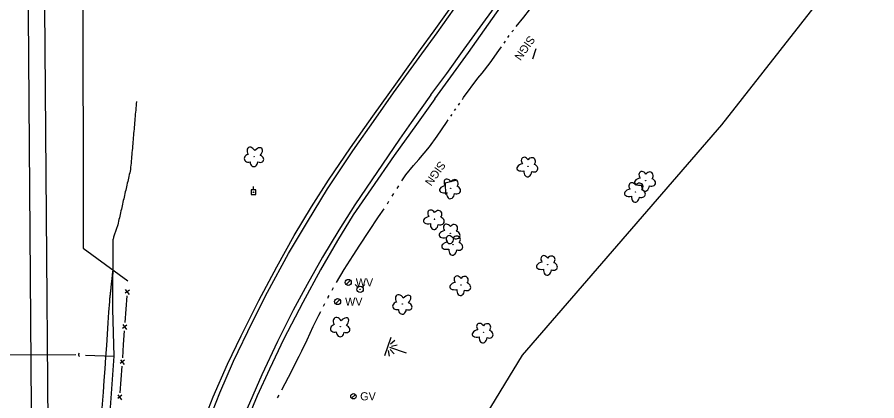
# Model space of a CAD drawing. Extents: x 589250 to 1188077, y 162953 to 363065.
# Drawn here: x 594081 to 594719, y 182435 to 182720 of the extents above; entities that cross this region are included whole.
import ezdxf

# ---------------------------------------------------------------- set-up
doc = ezdxf.new("R2010")
doc.units = 0
for name, color, linetype in [('E_DRN', 7, 'Continuous'), ('E_DRN_SS_UG', 7, 'Continuous'), ('E_FEN', 7, 'Continuous'), ('E_FEN_P', 7, 'Continuous'), ('E_LAND_Vegetation', 7, 'Continuous'), ('E_MAP_Limits', 7, 'Continuous'), ('E_RDWY', 7, 'Continuous'), ('E_RDWY_Gravel', 7, 'Continuous'), ('E_RDWY_PavtEdge', 7, 'Continuous'), ('E_SGN', 7, 'Continuous'), ('E_SGN_Text', 7, 'Continuous'), ('E_UTL_EPowerPole', 7, 'Continuous'), ('E_UTL_G', 7, 'Continuous'), ('E_UTL_W', 7, 'Continuous'), ('E_UTL_WHydrant', 7, 'Continuous'), ('E_WTR_FlowLine', 7, 'Continuous'), ('E_WTR_Wetland', 7, 'Continuous')]:
    doc.layers.add(name, color=color, linetype=linetype)

# ---------------------------------------------------------------- blocks, each defined once
blk = doc.blocks.new('POINT_DISPLAY')
blk.add_line((0, 0), (0, 0))

msp = doc.modelspace()

# ---------------------------------------------------------------- linework, layer by layer
at = {"layer": 'E_DRN'}
msp.add_arc((594127.68, 182469.12), 1.49, 131.63551, 237.89572, dxfattribs=at)
at = {"layer": 'E_DRN_SS_UG'}
msp.add_line((594030.08, 182469.06), (594124.23, 182469.23), dxfattribs=at)
at = {"layer": 'E_FEN'}
msp.add_lwpolyline([(594179.07, 184466.06), (594158.77, 184332.69), (594144.87, 184200.42), (594138.31, 183991.8), (594131.21, 183705.3), (594129.24, 182970.46), (594129.66, 182548.32), (594162.87, 182523.97)], dxfattribs=at)
at = {"layer": 'E_FEN_P'}
for p, q in [((594164.02, 182517.19), (594160.88, 182514.79)), ((594161.01, 182517.56), (594163.78, 182513.88)), ((594162.08, 182512.83), (594161.37, 182502.88)), ((594161.37, 182502.88), (594160.66, 182492.94)), ((594162.17, 182491.13), (594159.03, 182488.73)), ((594159.16, 182491.5), (594161.93, 182487.82)), ((594160.23, 182486.78), (594159.52, 182476.83)), ((594159.52, 182476.83), (594158.81, 182466.88)), ((594160.32, 182465.07), (594157.18, 182462.68)), ((594157.31, 182465.45), (594160.08, 182461.77)), ((594158.38, 182460.72), (594157.67, 182450.77)), ((594157.67, 182450.77), (594156.96, 182440.82)), ((594158.47, 182439.02), (594155.33, 182436.62)), ((594155.46, 182439.39), (594158.23, 182435.71))]:
    msp.add_line(p, q, dxfattribs=at)
at = {"layer": 'E_LAND_Vegetation'}
for centre in [(594256.55, 182616.27), (594459.94, 182608.93), (594547.3, 182598.34), (594402.59, 182592.68), (594539.81, 182590.06), (594390.5, 182569.75), (594402.18, 182559.34), (594404.22, 182550.81), (594474.48, 182535.94), (594410.1, 182520.84), (594366.67, 182506.71), (594320.55, 182489.95), (594426.76, 182485.66)]:
    msp.add_circle(centre, 0.128, dxfattribs=at)
for centre, major_axis, ratio in [((594254.61, 182619.22), (2.08, -3.67), 0.691916), ((594259.12, 182618.9), (-3.18, -3.53), 0.560249), ((594252.83, 182615.06), (3.48, 0.98), 0.782863), ((594260.23, 182614.68), (-3.41, 1.23), 0.716896), ((594457.87, 182612.37), (2.05, -2.99), 0.716896), ((594462.32, 182612.12), (-2.07, -2.77), 0.832022), ((594256.47, 182612.29), (0.06, 3.45), 0.832022), ((594456.31, 182608.3), (4.65, 1.01), 0.560249), ((594463.66, 182607.74), (-3.4, 1.24), 0.782863), ((594459.78, 182605.4), (0.46, 4.2), 0.691916), ((594545.24, 182601.78), (2.05, -2.99), 0.716896), ((594549.69, 182601.53), (-2.07, -2.77), 0.832022), ((594400.53, 182596.12), (2.05, -2.99), 0.716896), ((594404.98, 182595.87), (-2.07, -2.77), 0.832022), ((594537.75, 182593.5), (2.05, -2.99), 0.716896), ((594543.68, 182597.72), (4.65, 1.01), 0.560249), ((594542.2, 182593.25), (-2.07, -2.77), 0.832022), ((594551.02, 182597.16), (-3.4, 1.24), 0.782863), ((594398.97, 182592.05), (4.65, 1.01), 0.560249), ((594406.31, 182591.49), (-3.4, 1.24), 0.782863), ((594536.19, 182589.43), (4.65, 1.01), 0.560249), ((594543.53, 182588.87), (-3.4, 1.24), 0.782863), ((594547.15, 182594.82), (0.46, 4.2), 0.691916), ((594402.44, 182589.15), (0.46, 4.2), 0.691916), ((594539.66, 182586.53), (0.46, 4.2), 0.691916), ((594386.88, 182569.12), (4.65, 1.01), 0.560249), ((594388.44, 182573.19), (2.05, -2.99), 0.716896), ((594392.89, 182572.94), (-2.07, -2.77), 0.832022), ((594394.22, 182568.56), (-3.4, 1.24), 0.782863), ((594390.35, 182566.22), (0.46, 4.2), 0.691916), ((594400.12, 182562.78), (2.05, -2.99), 0.716896), ((594404.57, 182562.53), (-2.07, -2.77), 0.832022), ((594398.56, 182558.71), (4.65, 1.01), 0.560249), ((594405.91, 182558.15), (-3.4, 1.24), 0.782863), ((594400.6, 182550.18), (4.65, 1.01), 0.560249), ((594402.03, 182555.81), (0.46, 4.2), 0.691916), ((594402.16, 182554.25), (2.05, -2.99), 0.716896), ((594406.61, 182554), (-2.07, -2.77), 0.832022), ((594407.94, 182549.62), (-3.4, 1.24), 0.782863), ((594404.07, 182547.28), (0.46, 4.2), 0.691916), ((594472.42, 182539.38), (2.05, -2.99), 0.716896), ((594476.87, 182539.13), (-2.07, -2.77), 0.832022), ((594470.86, 182535.31), (4.65, 1.01), 0.560249), ((594478.2, 182534.75), (-3.4, 1.24), 0.782863), ((594408.04, 182524.28), (2.05, -2.99), 0.716896), ((594412.49, 182524.03), (-2.07, -2.77), 0.832022), ((594474.33, 182532.41), (0.46, 4.2), 0.691916), ((594406.48, 182520.21), (4.65, 1.01), 0.560249), ((594413.82, 182519.65), (-3.4, 1.24), 0.782863), ((594364.73, 182509.66), (2.08, -3.67), 0.691916), ((594369.25, 182509.34), (-3.18, -3.53), 0.560249), ((594409.95, 182517.31), (0.46, 4.2), 0.691916), ((594362.96, 182505.5), (3.48, 0.98), 0.782863), ((594370.35, 182505.12), (-3.41, 1.23), 0.716896), ((594366.6, 182502.72), (0.06, 3.45), 0.832022), ((594318.61, 182492.9), (2.08, -3.67), 0.691916), ((594323.12, 182492.58), (-3.18, -3.53), 0.560249), ((594316.83, 182488.74), (3.48, 0.98), 0.782863), ((594324.23, 182488.36), (-3.41, 1.23), 0.716896), ((594424.7, 182489.1), (2.05, -2.99), 0.716896), ((594429.15, 182488.85), (-2.07, -2.77), 0.832022), ((594320.47, 182485.97), (0.06, 3.45), 0.832022), ((594423.14, 182485.03), (4.65, 1.01), 0.560249), ((594426.61, 182482.13), (0.46, 4.2), 0.691916), ((594430.48, 182484.47), (-3.4, 1.24), 0.782863)]:
    msp.add_ellipse(centre, major_axis=major_axis, ratio=ratio, start_param=1.570796, end_param=4.712389, dxfattribs=at)
at = {"layer": 'E_MAP_Limits'}
for p, q in [((594718.81, 182787.39), (594603.56, 182639.73)), ((594603.56, 182639.73), (594455.56, 182468.74)), ((594455.56, 182468.74), (594390.86, 182362.82))]:
    msp.add_line(p, q, dxfattribs=at)
at = {"layer": 'E_RDWY'}
for p, q in [((594426.3, 182714.97), (594439.68, 182733.65)), ((594392.37, 182708.15), (594405.19, 182725.96)), ((594412.52, 182695.93), (594426.3, 182714.97)), ((594379.13, 182689.89), (594392.37, 182708.15)), ((594399.59, 182677.94), (594412.52, 182695.93)), ((594360.13, 182663.44), (594379.13, 182689.89)), ((594387.86, 182661.99), (594399.59, 182677.94)), ((594346.92, 182644.87), (594360.13, 182663.44)), ((594387.86, 182661.99), (594373.26, 182641.43)), ((594329.93, 182620.43), (594346.92, 182644.87)), ((594373.26, 182641.43), (594364.61, 182629.04)), ((594364.61, 182629.04), (594331.42, 182580.48)), ((594311.1, 182592.19), (594329.93, 182620.43)), ((594296.11, 182567.88), (594311.1, 182592.19)), ((594331.42, 182580.48), (594319.48, 182561.56)), ((594282.25, 182544.26), (594296.11, 182567.88)), ((594319.48, 182561.56), (594307.36, 182541.45)), ((594266.66, 182515.52), (594282.25, 182544.26)), ((594307.36, 182541.45), (594296.03, 182521.39)), ((594296.03, 182521.39), (594285.63, 182502.16)), ((594255.49, 182493.51), (594266.66, 182515.52)), ((594285.63, 182502.16), (594274.02, 182479.08)), ((594241.41, 182464.24), (594255.49, 182493.51)), ((594274.02, 182479.08), (594262.32, 182454.18)), ((594231.06, 182440.78), (594241.41, 182464.24)), ((594262.32, 182454.18), (594251.46, 182429.1)), ((594218.52, 182409), (594231.06, 182440.78))]:
    msp.add_line(p, q, dxfattribs=at)
at = {"layer": 'E_RDWY_Gravel'}
for p, q in [((594427.67, 182710.29), (594442.5, 182731.3)), ((594390.2, 182709.56), (594401.42, 182725.29)), ((594380.17, 182695.63), (594390.2, 182709.56)), ((594415.65, 182693.46), (594427.67, 182710.29)), ((594363.04, 182671.81), (594380.17, 182695.63)), ((594402.64, 182675.55), (594415.65, 182693.46)), ((594390.76, 182659.08), (594402.64, 182675.55)), ((594344.74, 182646.35), (594363.04, 182671.81)), ((594390.76, 182659.08), (594377.17, 182640.03)), ((594328.1, 182622.71), (594344.74, 182646.35)), ((594377.17, 182640.03), (594360.46, 182617.08)), ((594311.87, 182598.79), (594328.1, 182622.71)), ((594360.46, 182617.08), (594343.4, 182592.37)), ((594299.1, 182578.88), (594311.87, 182598.79)), ((594343.4, 182592.37), (594330.25, 182572.87)), ((594286.39, 182557.66), (594299.1, 182578.88)), ((594330.25, 182572.87), (594318.51, 182554.06)), ((594273.39, 182534.45), (594286.39, 182557.66)), ((594318.51, 182554.06), (594305.83, 182532.12)), ((594260.22, 182509.34), (594273.39, 182534.45)), ((594305.83, 182532.12), (594292.73, 182508.02)), ((594246.94, 182483.14), (594260.22, 182509.34)), ((594292.73, 182508.02), (594278.73, 182480.82)), ((594236.91, 182462.05), (594246.94, 182483.14)), ((594278.73, 182480.82), (594267.94, 182458.46)), ((594226.26, 182438), (594236.91, 182462.05)), ((594267.94, 182458.46), (594258.95, 182438.74)), ((594217.54, 182416.05), (594226.26, 182438)), ((594258.95, 182438.74), (594247.97, 182412.15))]:
    msp.add_line(p, q, dxfattribs=at)
msp.add_lwpolyline([(594107.66, 182900.09), (594100.27, 182820.72), (594105.42, 182169.63)], dxfattribs=at)
at = {"layer": 'E_RDWY_PavtEdge'}
msp.add_lwpolyline([(594093.4, 182169.53), (594088.28, 182819.81), (594097.4, 182944.94), (594094.45, 183544.69), (594096.37, 183747.2), (594099.26, 183848.43), (594103.42, 183949.62), (594112.26, 184135.72), (594119.25, 184282.78), (594121.1, 184321.82), (594123.11, 184321.82), (594140.21, 184471.08), (594158.55, 184857.33)], dxfattribs=at)
at = {"layer": 'E_SGN'}
for p, q in [((594465.83, 182696.1), (594463.25, 182688.54)), ((594406.37, 182598.38), (594398.37, 182596.43)), ((594398.37, 182596.43), (594398.72, 182588.17))]:
    msp.add_line(p, q, dxfattribs=at)
at = {"layer": 'E_UTL_EPowerPole'}
for points in [[(594257.81, 182591.43), (594254.45, 182591.43)], [(594254.45, 182591.43), (594254.45, 182588.07)], [(594256.13, 182591.43), (594256.13, 182594.07)], [(594257.81, 182588.07), (594257.81, 182591.43)], [(594254.45, 182588.07), (594257.81, 182588.07)]]:
    msp.add_lwpolyline(points, dxfattribs=at)
msp.add_circle((594256.16, 182589.75), 0.217, dxfattribs=at)
at = {"layer": 'E_UTL_G'}
msp.add_lwpolyline([(594328.92, 182436.87), (594331.75, 182439.7)], dxfattribs=at)
msp.add_circle((594330.34, 182438.28), 2, dxfattribs=at)
at = {"layer": 'E_UTL_W'}
for points in [[(594324.93, 182521.27), (594328.07, 182524.41)], [(594317.01, 182506.97), (594320.15, 182510.12)]]:
    msp.add_lwpolyline(points, dxfattribs=at)
for centre in [(594326.5, 182522.84), (594318.58, 182508.55)]:
    msp.add_circle(centre, 2.22, dxfattribs=at)
at = {"layer": 'E_UTL_WHydrant'}
for points in [[(594333.61, 182519.36), (594331.66, 182521.31)], [(594336.94, 182519.36), (594338.89, 182521.31)]]:
    msp.add_lwpolyline(points, dxfattribs=at)
for radius in [2.38, 0.182]:
    msp.add_circle((594335.27, 182517.69), radius, dxfattribs=at)
at = {"layer": 'E_WTR_FlowLine'}
for p, q in [((594456.77, 182719.68), (594465.21, 182730.6)), ((594451.15, 182712.69), (594456.77, 182719.68)), ((594445.05, 182704.67), (594446.02, 182706.04)), ((594447.99, 182708.77), (594449.04, 182710.08)), ((594442.13, 182700.55), (594443.11, 182701.92)), ((594431.82, 182685.83), (594438.2, 182695)), ((594438.2, 182695), (594440.19, 182697.81)), ((594425.77, 182678.17), (594431.82, 182685.83)), ((594412.14, 182660.05), (594422.73, 182674.33)), ((594422.73, 182674.33), (594425.77, 182678.17)), ((594408.3, 182654.5), (594409.26, 182655.88)), ((594411.17, 182658.65), (594412.14, 182660.05)), ((594405.43, 182650.35), (594406.39, 182651.73)), ((594392.41, 182631.41), (594399.38, 182641.56)), ((594399.38, 182641.56), (594400.67, 182643.43)), ((594402.57, 182646.2), (594403.53, 182647.58)), ((594386.73, 182623.43), (594392.41, 182631.41)), ((594378.82, 182613.99), (594386.73, 182623.42)), ((594369.31, 182602.67), (594375.01, 182609.6)), ((594375.01, 182609.6), (594378.82, 182613.99)), ((594366.36, 182598.17), (594369.31, 182602.67)), ((594362.72, 182592.52), (594363.92, 182594.41)), ((594359.11, 182586.85), (594360.32, 182588.74)), ((594355.51, 182581.18), (594356.71, 182583.07)), ((594341.79, 182560.66), (594349.02, 182571.51)), ((594349.02, 182571.51), (594353.02, 182577.46)), ((594335.07, 182550.39), (594341.79, 182560.66)), ((594330.09, 182542.78), (594335.07, 182550.39)), ((594323.34, 182532.34), (594330.09, 182542.78)), ((594317.88, 182522.85), (594323.34, 182532.34)), ((594314.54, 182517.02), (594315.65, 182518.96)), ((594311.23, 182511.17), (594311.6, 182511.88)), ((594311.6, 182511.88), (594312.31, 182513.13)), ((594304.56, 182498.52), (594306.01, 182501.27)), ((594308.09, 182505.23), (594309.14, 182507.21)), ((594300.47, 182490.07), (594304.56, 182498.52)), ((594295.89, 182480.18), (594300.47, 182490.07)), ((594291.93, 182472), (594295.89, 182480.18)), ((594289.99, 182467.99), (594291.93, 182472)), ((594282.02, 182452.57), (594289.99, 182467.99)), ((594277.15, 182443.08), (594282.02, 182452.57)), ((594274.06, 182437.11), (594275.09, 182439.1))]:
    msp.add_line(p, q, dxfattribs=at)
for points in [[(594151.65, 182554.36), (594151.53, 182503.08), (594152.36, 182468.04), (594148.89, 182419.61), (594136.91, 182363.75), (594136.52, 182315.69), (594133.56, 182262.28), (594130.81, 182216.49), (594130.37, 182179.39), (594125.36, 182132.4), (594122.56, 182092.96)], [(594131.49, 182468.74), (594152.36, 182468.04)]]:
    msp.add_lwpolyline(points, dxfattribs=at)
for points, degree in [([(594169.26, 182657.08), (594164.83, 182606.69)], 1), ([(594164.83, 182606.69), (594155.39, 182565.61)], 1), ([(594155.39, 182565.61), (594151.65, 182554.36)], 1), ([(594151.59, 182531.08), (594149.14, 182508.76)], 1), ([(594149.14, 182508.76), (594146.34, 182467.03), (594143.01, 182416.32), (594138.47, 182371.03)], 3)]:
    msp.add_open_spline(points, degree=degree, dxfattribs=at)
at = {"layer": 'E_WTR_Wetland'}
for p, q in [((594358.14, 182481.99), (594353.41, 182468.22)), ((594361.06, 182479.66), (594357.94, 182476.9)), ((594358.46, 182475.58), (594362.74, 182476.4)), ((594357.11, 182468.15), (594356.34, 182472.24)), ((594369.79, 182470.26), (594357.3, 182474.55)), ((594357.56, 182472.97), (594360.44, 182469.69))]:
    msp.add_line(p, q, dxfattribs=at)

# ---------------------------------------------------------------- block references
at = {"layer": 'E_WTR_Wetland', "rotation": 108.95040159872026}
for p in [(594355.92, 182475.52), (594355.74, 182475), (594355.76, 182475.06), (594357.3, 182474.55), (594358.49, 182474.14)]:
    msp.add_blockref('POINT_DISPLAY', p, dxfattribs=at)

# ---------------------------------------------------------------- texts
at = {"layer": 'E_SGN_Text'}
for p in [(594460.74, 182706.5), (594394.39, 182613.41)]:
    msp.add_text('SIGN', height=6, rotation=234.69641, dxfattribs=at).set_placement(p)
at = {"layer": 'E_UTL_G'}
msp.add_text('GV', height=6, dxfattribs=at).set_placement((594335.34, 182435.28))
at = {"layer": 'E_UTL_W'}
for p in [(594332.06, 182519.84), (594324.14, 182505.55)]:
    msp.add_text('WV', height=6, dxfattribs=at).set_placement(p)

doc.saveas('drawing.dxf')
